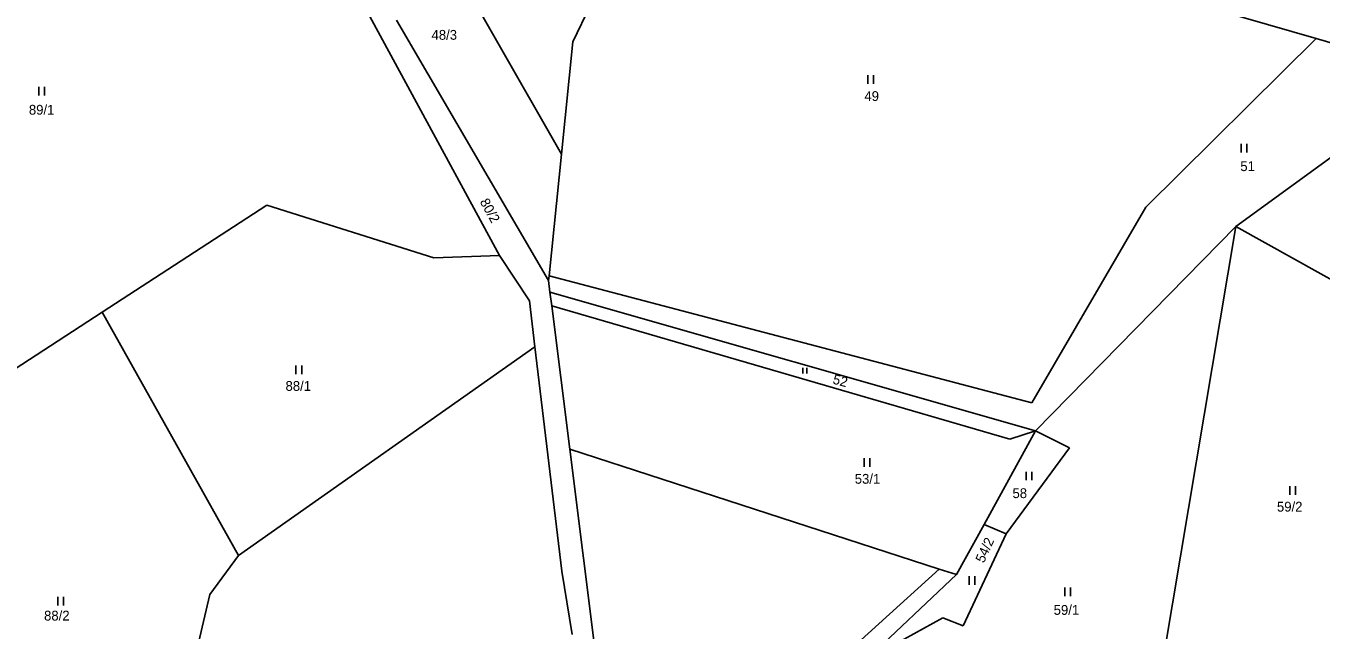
# Model space of a CAD drawing. Extents: x -445050 to -440454, y -1134563 to -1129741.
# Drawn here: x -441582.9 to -441358.3, y -1130069.9 to -1129965.1 of the extents above; entities that cross this region are included whole.
import ezdxf

# ---------------------------------------------------------------- set-up
doc = ezdxf.new("R2010")
doc.units = 0
for name, color, linetype in [('Vrstva 1', 7, 'Continuous'), ('Vrstva 18', 7, 'Continuous'), ('Vrstva 25', 7, 'Continuous'), ('Vrstva 6', 7, 'Continuous')]:
    doc.layers.add(name, color=color, linetype=linetype)

msp = doc.modelspace()

# ---------------------------------------------------------------- linework, layer by layer
at = {"layer": 'Vrstva 1'}
for points in [[(-441546.94, -1129919.91), (-441500.84, -1130004.96)], [(-441518.65, -1129964.12), (-441492.32, -1130009.24)], [(-441359.18, -1129967.31), (-441388.71, -1129996.57)], [(-441339.71, -1129972.97), (-441359.18, -1129967.31)], [(-441388.71, -1129996.57), (-441408.5, -1130030.44)], [(-441500.84, -1130004.96), (-441495.63, -1130012.79)], [(-441492.23, -1130008.43), (-441492.32, -1130009.24)], [(-441492.32, -1130009.24), (-441492.06, -1130011.29)], [(-441492.23, -1130008.43), (-441408.5, -1130030.44)], [(-441492.06, -1130011.29), (-441491.76, -1130013.67)], [(-441495.63, -1130012.79), (-441494.68, -1130020.75)], [(-441491.76, -1130013.67), (-441488.63, -1130038.51)], [(-441494.68, -1130020.75), (-441490.02, -1130059.65)], [(-441488.63, -1130038.51), (-441483.86, -1130076.26)], [(-441490.02, -1130059.65), (-441488.24, -1130070.61)]]:
    msp.add_lwpolyline(points, dxfattribs=at)
at = {"layer": 'Vrstva 25'}
for p, q in [((-441436.94, -1129975.2), (-441436.94, -1129973.7)), ((-441435.94, -1129975.2), (-441435.94, -1129973.7)), ((-441580.71, -1129977.18), (-441580.71, -1129975.68)), ((-441579.71, -1129977.18), (-441579.71, -1129975.68)), ((-441372.21, -1129987.07), (-441372.21, -1129985.57)), ((-441371.21, -1129987.07), (-441371.21, -1129985.57)), ((-441536.11, -1130025.52), (-441536.11, -1130024.02)), ((-441535.11, -1130025.52), (-441535.11, -1130024.02)), ((-441448.21, -1130025.38), (-441448.21, -1130024.38)), ((-441447.54, -1130025.38), (-441447.54, -1130024.38)), ((-441437.6, -1130041.58), (-441437.6, -1130040.08)), ((-441436.6, -1130041.58), (-441436.6, -1130040.08)), ((-441409.51, -1130043.9), (-441409.51, -1130042.4)), ((-441408.51, -1130043.9), (-441408.51, -1130042.4)), ((-441363.78, -1130046.39), (-441363.78, -1130044.89)), ((-441362.78, -1130046.39), (-441362.78, -1130044.89)), ((-441419.38, -1130062.01), (-441419.38, -1130060.51)), ((-441418.38, -1130062.01), (-441418.38, -1130060.51)), ((-441577.42, -1130065.59), (-441577.42, -1130064.09)), ((-441576.42, -1130065.59), (-441576.42, -1130064.09)), ((-441402.8, -1130063.95), (-441402.8, -1130062.45)), ((-441401.8, -1130063.95), (-441401.8, -1130062.45))]:
    msp.add_line(p, q, dxfattribs=at)
at = {"layer": 'Vrstva 6'}
for points in [[(-441524.34, -1129927.39), (-441490.09, -1129987.36)], [(-441359.18, -1129967.31), (-441397.17, -1129956.34)], [(-441485.04, -1129961.57), (-441488.12, -1129967.89)], [(-441488.12, -1129967.89), (-441490.09, -1129987.36)], [(-441344.56, -1129979.19), (-441373.15, -1129999.93)], [(-441490.09, -1129987.36), (-441492.23, -1130008.43)], [(-441569.72, -1130014.77), (-441541.15, -1129996.19)], [(-441541.15, -1129996.19), (-441512.2, -1130005.34)], [(-441373.15, -1129999.93), (-441407.89, -1130035.31)], [(-441373.15, -1129999.93), (-441386.84, -1130081.48)], [(-441373.15, -1129999.93), (-441338.57, -1130019.13)], [(-441512.2, -1130005.34), (-441500.84, -1130004.96)], [(-441407.89, -1130035.31), (-441492.06, -1130011.29)], [(-441609.05, -1130040.34), (-441569.72, -1130014.77)], [(-441546.07, -1130056.93), (-441569.72, -1130014.77)], [(-441491.76, -1130013.67), (-441412.32, -1130036.79)], [(-441494.68, -1130020.75), (-441546.07, -1130056.93)], [(-441416.79, -1130051.55), (-441407.89, -1130035.31)], [(-441412.32, -1130036.79), (-441407.89, -1130035.31)], [(-441407.89, -1130035.31), (-441402, -1130038.26)], [(-441488.63, -1130038.51), (-441424.59, -1130059.3)], [(-441402, -1130038.26), (-441412.97, -1130053.16)], [(-441421.54, -1130060.2), (-441416.79, -1130051.55)], [(-441412.97, -1130053.16), (-441416.79, -1130051.55)], [(-441412.97, -1130053.16), (-441420.39, -1130069.1)], [(-441546.07, -1130056.93), (-441551.03, -1130063.71)], [(-441466.44, -1130097.18), (-441424.59, -1130059.3)], [(-441424.59, -1130059.3), (-441421.54, -1130060.2)], [(-441437.35, -1130075.13), (-441421.54, -1130060.2)], [(-441551.03, -1130063.71), (-441555.85, -1130084.12)], [(-441423.96, -1130067.73), (-441437.35, -1130075.13)], [(-441420.39, -1130069.1), (-441423.96, -1130067.73)]]:
    msp.add_lwpolyline(points, dxfattribs=at)

# ---------------------------------------------------------------- texts
at = {"layer": 'Vrstva 18'}
for s, p in [('48/3', (-441512.6, -1129967.54)), ('49', (-441437.54, -1129978.15)), ('89/1', (-441582.42, -1129980.52)), ('51', (-441372.35, -1129990.3)), ('88/1', (-441537.92, -1130028.39)), ('53/1', (-441439.21, -1130044.49)), ('58', (-441411.86, -1130046.98)), ('59/2', (-441366, -1130049.32)), ('88/2', (-441579.79, -1130068.2)), ('59/1', (-441404.72, -1130067.21))]:
    msp.add_text(s, height=1.7, dxfattribs=at).set_placement(p)
for s, rotation, p in [('80/2', 298.953, (-441504.28, -1129995.61)), ('52', 344.8143, (-441443.15, -1130027.11)), ('54/2', 65.4804, (-441416.82, -1130058.34))]:
    msp.add_text(s, height=1.7, rotation=rotation, dxfattribs=at).set_placement(p)

doc.saveas('drawing.dxf')
